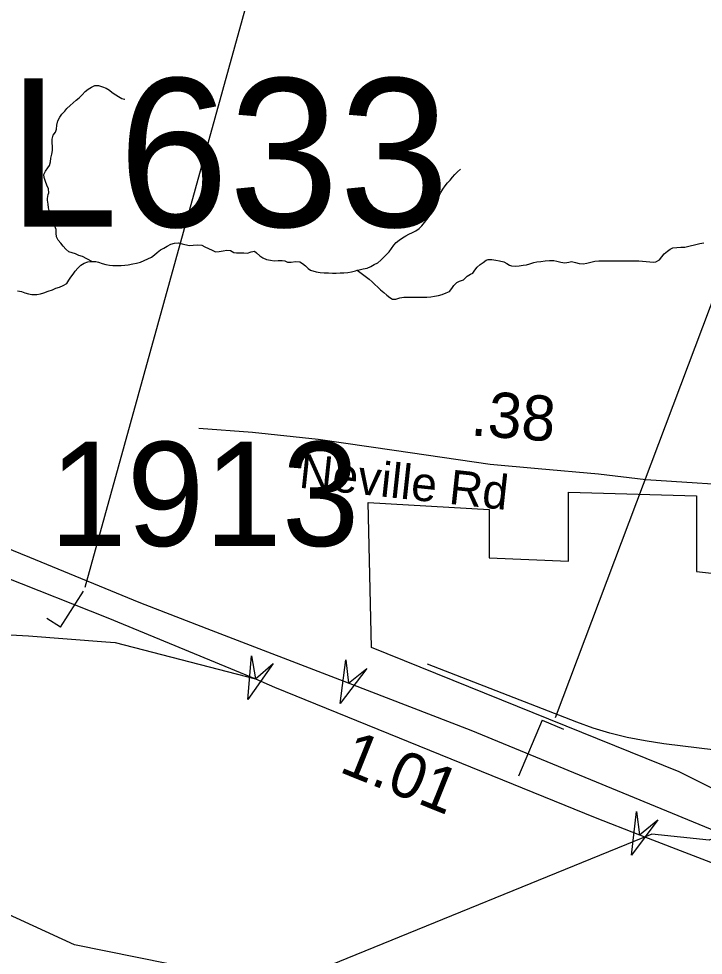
# Model space of a CAD drawing. Extents: x 1662474 to 1856135, y 779280 to 917889.
# Drawn here: x 1701530 to 1703422, y 854508 to 857097 of the extents above; entities that cross this region are included whole.
import ezdxf

# ---------------------------------------------------------------- set-up
doc = ezdxf.new("R2010")
doc.units = 0
for name, color, linetype in [('Cogo Default Point CELL', 7, 'Continuous'), ('Exist Boundary Political City Limit New', 7, 'Continuous'), ('Exist Hydrographic Creek Single Shore', 7, 'Continuous'), ('Exist Hydrographic Misc Water Feature', 7, 'Continuous'), ('Exist Road Non-System Type 51', 7, 'Continuous'), ('Exist Road Primary Interstate Divided Center Attributed', 7, 'Continuous'), ('Exist Road Primary Interstate Structure Cantilever Sign Attributed CELL', 7, 'Continuous'), ('Exist Road Primary Interstate Structure Cantilever Sign Number Label', 7, 'Continuous'), ('Exist Road Primary Interstate Structure Ovrhead Sign Attributed CELL', 7, 'Continuous'), ('Exist Road Secondary Mileage Tenths English Label', 7, 'Continuous'), ('Exist Road Secondary Type 51 Attributed', 7, 'Continuous'), ('Exist Road Secondary Type 51 Label', 7, 'Continuous'), ('Map Preparation Boundary City Limit Buffer Line', 7, 'Continuous'), ('Prop Horizontal Alignment Curve and Spiral Data', 7, 'Continuous')]:
    doc.layers.add(name, color=color, linetype=linetype)

msp = doc.modelspace()

# ---------------------------------------------------------------- linework, layer by layer
at = {"layer": 'Exist Boundary Political City Limit New'}
msp.add_lwpolyline([(1709628.4, 852168.8), (1707437.4, 853027.4), (1706332.2, 853436.4), (1705579.1, 853722.9), (1705633.6, 854443.4), (1705645.8, 854812), (1705293.6, 854824.2), (1704844.8, 854843.4), (1704099.9, 854957.9), (1703536.5, 855062.9), (1703565.1, 854910.2), (1703355, 855015.2), (1702505.1, 855358.8), (1702495.6, 855759.7), (1702829.9, 855740.6), (1702829.9, 855606.9), (1703049.5, 855597.4), (1703049.5, 855788.3), (1703402.8, 855778.8), (1703402.8, 855568.8), (1703918.5, 855511.5), (1703918.5, 855616.5)], dxfattribs=at)
at = {"layer": 'Exist Hydrographic Creek Single Shore'}
for points in [[(1701731.9, 856426.3), (1701705.9, 856439.7), (1701696.1, 856443.1), (1701687.2, 856447.1), (1701677.8, 856450.2), (1701668, 856452.8), (1701659.9, 856460.2), (1701652.9, 856468.6), (1701646, 856476.7), (1701638.6, 856484.9), (1701633.9, 856494.3), (1701633.6, 856504.6), (1701633.4, 856515.1), (1701629.8, 856523.7), (1701625.2, 856534.2), (1701621.6, 856544.2), (1701618.5, 856554.1), (1701615.2, 856563.6), (1701612.4, 856574.6), (1701611.1, 856584.9), (1701609.8, 856596.1), (1701609.8, 856600.3), (1701611.6, 856611.1), (1701613.2, 856616.3), (1701611.9, 856627.4), (1701608, 856637.6), (1701604.2, 856647.1), (1701600.1, 856658.1), (1701599.5, 856666.4), (1701603.5, 856676.2), (1701610.2, 856685.1), (1701614.8, 856691.7), (1701617.4, 856701.6), (1701618.5, 856711.6), (1701621.4, 856722.9), (1701622.9, 856733.1), (1701623.1, 856743.9), (1701622.6, 856754.4), (1701622.6, 856764.6), (1701625.5, 856775.1), (1701631.2, 856783.8), (1701633.9, 856792.2), (1701635.2, 856803.2), (1701637.6, 856814.8), (1701643.1, 856825), (1701649.4, 856833.9), (1701657, 856842.1), (1701663.1, 856848.9), (1701672, 856857.6), (1701680.6, 856865.1), (1701689, 856872.2), (1701697.1, 856879.1), (1701705, 856887.4), (1701713.2, 856895.9), (1701722.1, 856902.7), (1701730.8, 856907.9), (1701740.2, 856912.4), (1701750.8, 856912.9), (1701761.8, 856909.5), (1701771.8, 856905.3), (1701780.6, 856899.5), (1701788.5, 856893.5), (1701797.8, 856887.4), (1701805.9, 856882.2), (1701815.2, 856876.7), (1701821.9, 856874.6), (1701822.9, 856874.9)], [(1702465.1, 856401.9), (1702470.9, 856403.5), (1702482.1, 856405.6), (1702492.9, 856408.2), (1702503.1, 856412.1), (1702512.6, 856417.7), (1702522.4, 856422.9), (1702531, 856429.5), (1702538.9, 856437.9), (1702546.2, 856445.2), (1702553.9, 856453.1), (1702560.4, 856462.3), (1702566.4, 856471.8), (1702573.2, 856478.8), (1702581.1, 856485.4), (1702590.9, 856491.7), (1702599.8, 856496.9), (1702608.1, 856501.9), (1702617.9, 856506.1), (1702627, 856511.1), (1702636.2, 856517.7), (1702644.1, 856525), (1702650.9, 856533.7), (1702657.5, 856542.3), (1702664.2, 856550.8), (1702670.6, 856559.4), (1702676.4, 856568.1), (1702681.4, 856577.5), (1702684.5, 856587.2), (1702687.1, 856598.8), (1702691.4, 856608.4), (1702696.1, 856617.4), (1702701.9, 856626.1), (1702708.4, 856635.2), (1702714.8, 856643.9), (1702721.8, 856651.5), (1702728.4, 856658.9), (1702735.1, 856667), (1702742.8, 856674.1), (1702750.6, 856681.2)], [(1701731.9, 856426.3), (1701742.6, 856425.8), (1701750.2, 856424.5), (1701760.4, 856420.8), (1701770.4, 856418.2), (1701781.1, 856415.8), (1701790.4, 856415.3), (1701802.6, 856415.1), (1701812.9, 856415.3), (1701823.1, 856415.6), (1701832.4, 856416.9), (1701845.2, 856419.8), (1701855.8, 856421.9), (1701866.8, 856424.8), (1701876.8, 856429.2), (1701886.6, 856433.9), (1701896.6, 856438.1), (1701905, 856444.9), (1701912.6, 856451.5), (1701921.6, 856458.1), (1701931, 856463.3), (1701940.2, 856468.8), (1701949.9, 856474.1), (1701960.6, 856477.2), (1701971.1, 856477.5), (1701982, 856474.9), (1702000.9, 856470.7), (1702012.1, 856471.2), (1702024.2, 856472.2), (1702035.5, 856470.9), (1702044.6, 856467), (1702054.4, 856462.3), (1702064.6, 856457.8), (1702074, 856453.1), (1702084.2, 856453.6), (1702094.8, 856456), (1702105.2, 856457.3), (1702114.8, 856456.5), (1702124.8, 856451), (1702131.5, 856450.5), (1702142, 856450.5), (1702151.8, 856450.2), (1702162.5, 856449.4), (1702172.2, 856452.8), (1702181.6, 856454.7), (1702186.9, 856450.5), (1702195.9, 856442.3), (1702204.2, 856436.1), (1702214.8, 856432.1), (1702225.5, 856429.5), (1702235.8, 856428.4), (1702247.2, 856428.7), (1702258.2, 856428.7), (1702264.9, 856427.6), (1702273, 856423.9), (1702283.2, 856424.8), (1702294.8, 856426.1), (1702306.6, 856425.6), (1702314.5, 856421.1), (1702322.6, 856414.5), (1702330.2, 856406.9), (1702336, 856402.4), (1702351.8, 856397.2), (1702363, 856395.9), (1702374.2, 856395.1), (1702386.4, 856394.6), (1702397.4, 856394.1), (1702407.6, 856393.5), (1702418.4, 856394.6), (1702428.1, 856394.8), (1702439.1, 856395.6), (1702449.6, 856397.2), (1702460.4, 856400.6), (1702465.1, 856401.9)], [(1702465.1, 856401.9), (1702498.5, 856377.5), (1702506.6, 856369.9), (1702514.5, 856362.3), (1702522.4, 856355.2), (1702529.9, 856347.9), (1702539.1, 856340.8), (1702547.2, 856332.9), (1702555.1, 856326.3), (1702563, 856322.1), (1702572.5, 856322.1), (1702582.8, 856326.1), (1702594, 856327.6), (1702603.6, 856327.6), (1702614.5, 856327.4), (1702625.8, 856327.4), (1702637.5, 856327.4), (1702648.2, 856327.4), (1702658.2, 856327.4), (1702668.8, 856328.7), (1702679.2, 856330.6), (1702690, 856332.6), (1702700.5, 856335.2), (1702711, 856340), (1702720.8, 856343.6), (1702727, 856351.8), (1702732.5, 856360.2), (1702740.6, 856368.3), (1702748, 856372), (1702758.8, 856375.1), (1702763.2, 856378.8), (1702768.8, 856385.6), (1702778.5, 856390.9), (1702784.8, 856393.5), (1702790.2, 856402.4), (1702796.9, 856410.6), (1702805, 856417.7), (1702813.1, 856423.2), (1702821.8, 856430), (1702827.2, 856431.8), (1702837.2, 856431.6), (1702848, 856429.8), (1702859, 856428.4), (1702870.4, 856425), (1702879.2, 856420.8), (1702886.6, 856415.8), (1702891.6, 856414), (1702902.1, 856413.4), (1702913.1, 856414.5), (1702923.6, 856415.8), (1702933, 856417.4), (1702942.8, 856420), (1702953.8, 856423.4), (1702961.6, 856425), (1702973, 856426.3), (1702985.2, 856428.2), (1702997.1, 856428.7), (1703008.4, 856428.9), (1703017, 856427.1), (1703028.4, 856423.9), (1703039.1, 856422.6), (1703050.6, 856424.8), (1703057.8, 856426.1), (1703068.2, 856423.7), (1703078.5, 856420.8), (1703090.2, 856419.8), (1703100, 856421.3), (1703110.8, 856424.2), (1703122, 856426.9), (1703133, 856427.6), (1703143.2, 856428.2), (1703154.9, 856428.2), (1703166.4, 856428.4), (1703176.6, 856428.4), (1703187.9, 856428.4), (1703198.9, 856428.4), (1703208.6, 856428.4), (1703220.5, 856428.4), (1703232.2, 856428.4), (1703243.2, 856428.4), (1703253.5, 856427.4), (1703264, 856426.3), (1703274, 856425), (1703284.2, 856424.2), (1703291, 856425), (1703300.5, 856430.5), (1703307.4, 856439.2), (1703313.4, 856447.1), (1703322.5, 856455.2), (1703330.4, 856460.7), (1703337.8, 856463.9), (1703349, 856465.2), (1703359.8, 856465.7), (1703370.6, 856465.7), (1703412.5, 856475.7), (1703423, 856478)], [(1701526.4, 856345.2), (1701537.1, 856343.1), (1701546.5, 856339.4), (1701556.5, 856336.6), (1701566.5, 856334.8), (1701579.6, 856335), (1701589.6, 856336.8), (1701599.5, 856340), (1701611.6, 856343.9), (1701622.9, 856348.1), (1701632.6, 856352.1), (1701642.6, 856355.4), (1701652.9, 856360.2), (1701663.1, 856365.2), (1701668.2, 856374.4), (1701673.9, 856382.5), (1701679.9, 856390.9), (1701685.9, 856399.6), (1701692.8, 856407.9), (1701701.6, 856416.1), (1701710.6, 856421.9), (1701720.5, 856425), (1701731.9, 856426.3)]]:
    msp.add_lwpolyline(points, dxfattribs=at)
at = {"layer": 'Exist Hydrographic Misc Water Feature'}
msp.add_lwpolyline([(1704730, 854646.2), (1704628, 854622), (1704445, 854632.2), (1703721.9, 854889.9), (1703554.9, 854873.6), (1703437.9, 854826.7), (1703280, 854843.1), (1702367, 854471.1), (1702117, 854449.9), (1701683.9, 854537.5), (1701293.9, 854716.1), (1700936.9, 854818.6), (1700711.9, 854862.5)], dxfattribs=at)
at = {"layer": 'Exist Road Non-System Type 51'}
msp.add_lwpolyline([(1703997.2, 855008.5), (1703313.1, 855092.8), (1703260.9, 855100.7), (1703211, 855110), (1703163.6, 855121.8), (1703117.6, 855136.4), (1703071.9, 855153), (1702659.6, 855313.2)], dxfattribs=at)
at = {"layer": 'Exist Road Primary Interstate Divided Center Attributed'}
for points in [[(1699921.8, 855932), (1700016, 855927.4), (1700065.8, 855923), (1700182, 855912.7), (1700414.4, 855883.2), (1700520.5, 855862.7), (1700635.8, 855842.6), (1700798.1, 855802.1), (1700982.6, 855743.1), (1701144.9, 855687.8), (1701488, 855555), (1701775.7, 855440.7), (1702183.8, 855272.1)], [(1704334.5, 854490.2), (1703620, 854782.7), (1702780.1, 855129.2), (1702441.2, 855260.6), (1702050.6, 855410.4), (1701863.1, 855483.3), (1701560.8, 855608.3), (1701213.8, 855748.9), (1701186.3, 855760)], [(1700777.7, 855456.2), (1701053.3, 855419.1), (1701556.7, 855391.4), (1701770.3, 855375), (1701796.8, 855372.9), (1702183.8, 855272.1)], [(1702183.8, 855272.1), (1702236.9, 855249), (1703123, 854888.9), (1703245.6, 854841.3), (1703738.3, 854651.7)]]:
    msp.add_lwpolyline(points, dxfattribs=at)
at = {"layer": 'Exist Road Primary Interstate Structure Cantilever Sign Attributed CELL'}
for points in [[(1702491.9, 855301.2), (1702418.2, 855204.2), (1702433.5, 855325.1), (1702441.2, 855260.6)], [(1703295.9, 854882.4), (1703223.1, 854784.6), (1703237.2, 854905.7), (1703245.6, 854841.3)]]:
    msp.add_lwpolyline(points, close=True, dxfattribs=at)
at = {"layer": 'Exist Road Primary Interstate Structure Cantilever Sign Number Label'}
for p, q in [((1701713.8, 855525.5), (1702953.2, 860004)), ((1703013.5, 855165.2), (1704456.6, 859000.3))]:
    msp.add_line(p, q, dxfattribs=at)
at = {"layer": 'Exist Road Primary Interstate Structure Ovrhead Sign Attributed CELL'}
msp.add_lwpolyline([(1702232.9, 855314.7), (1702163, 855214.9), (1702173.6, 855336.3), (1702183.8, 855272.1)], close=True, dxfattribs=at)
at = {"layer": 'Exist Road Secondary Type 51 Attributed'}
msp.add_lwpolyline([(1704006.5, 855750), (1703811.1, 855773), (1703683.3, 855787.5), (1703574.9, 855802.7), (1703262.7, 855822.8), (1703131.8, 855837.9), (1702965.6, 855853), (1702833.2, 855865.4), (1702567.8, 855903.4), (1702357.4, 855933.8), (1702175.7, 855953.5), (1702027.8, 855964.5)], dxfattribs=at)
at = {"layer": 'Map Preparation Boundary City Limit Buffer Line'}
msp.add_lwpolyline([(1709628.4, 852168.8), (1707437.4, 853027.4), (1706332.2, 853436.4), (1705579.1, 853722.9), (1705633.6, 854443.4), (1705645.8, 854812), (1705293.6, 854824.2), (1704844.8, 854843.4), (1704099.9, 854957.9), (1703536.5, 855062.9), (1703565.1, 854910.2), (1703355, 855015.2), (1702505.1, 855358.8), (1702495.6, 855759.7), (1702829.9, 855740.6), (1702829.9, 855606.9), (1703049.5, 855597.4), (1703049.5, 855788.3), (1703402.8, 855778.8), (1703402.8, 855568.8), (1703918.5, 855511.5), (1703918.5, 855616.5)], dxfattribs=at)
at = {"layer": 'Prop Horizontal Alignment Curve and Spiral Data'}
for p, q in [((1701645.4, 855415.2), (1701708.7, 855514.8)), ((1701645.4, 855415.2), (1701607.9, 855439.1)), ((1702976.9, 855158.5), (1702910.7, 855003.4)), ((1702976.9, 855158.5), (1703035.2, 855133.6))]:
    msp.add_line(p, q, dxfattribs=at)

# ---------------------------------------------------------------- texts
at = {"layer": 'Cogo Default Point CELL'}
msp.add_text('1913', height=288, dxfattribs=at).set_placement((1701614.5, 855639.7))
at = {"layer": 'Exist Road Primary Interstate Structure Cantilever Sign Number Label'}
msp.add_text('L633', height=410.1, dxfattribs=at).set_placement((1701500.1, 856522.3))
at = {"layer": 'Exist Road Secondary Mileage Tenths English Label'}
for s, rotation, p in [('.38', 355.5855, (1702776.8, 855945.7)), ('1.01', 338.1068, (1702412.2, 855016.5))]:
    msp.add_text(s, height=125, rotation=rotation, dxfattribs=at).set_placement(p)
at = {"layer": 'Exist Road Secondary Type 51 Label'}
msp.add_text('Neville Rd', height=95, rotation=353.8515, dxfattribs=at).set_placement((1702302.1, 855801.2))

doc.saveas('drawing.dxf')
